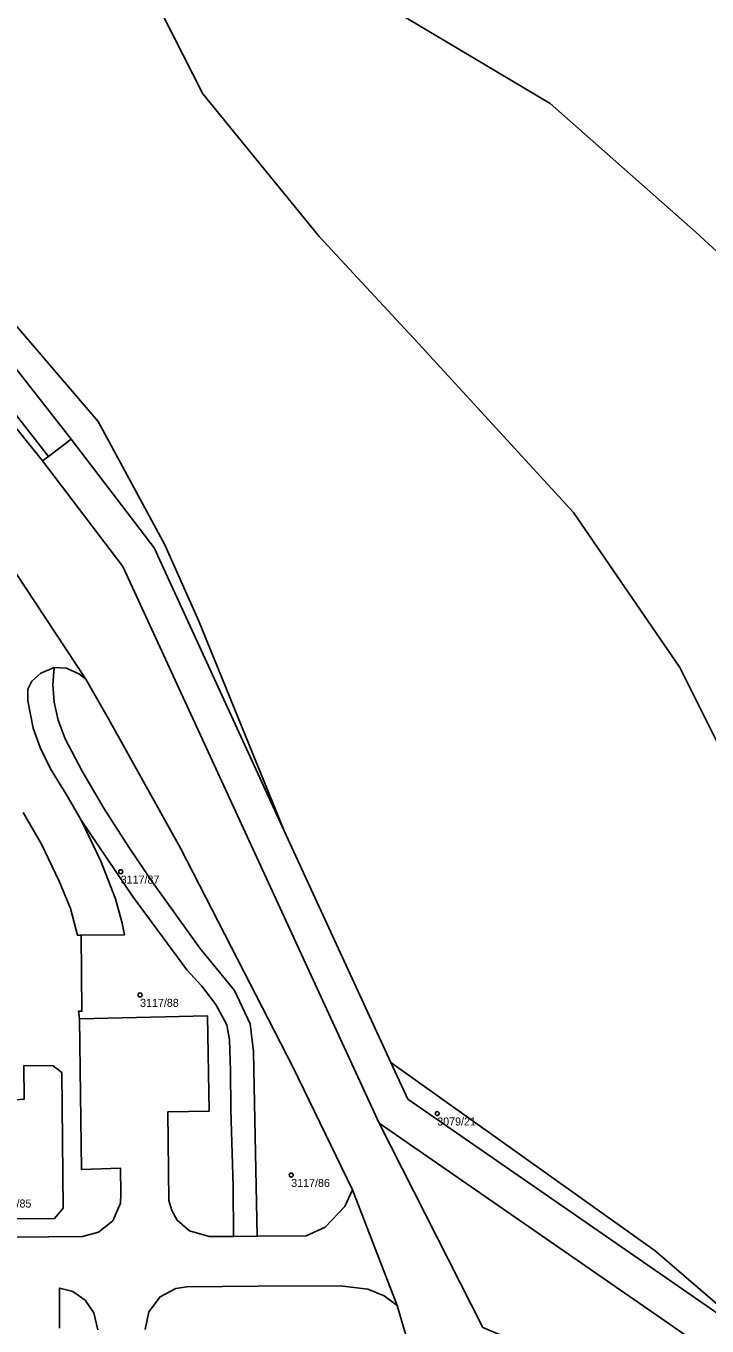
# Model space of a CAD drawing. Extents: x -878211 to -870363, y -1058464 to -1052522.
# Drawn here: x -873952.4 to -873867.2, y -1056850 to -1056687.6 of the extents above; entities that cross this region are included whole.
import ezdxf

# ---------------------------------------------------------------- set-up
doc = ezdxf.new("R2010")
doc.units = 0
doc.layers.add('Definiční body', color=7, linetype='Continuous')
doc.layers.add('Polygon parcely', color=7, linetype='Continuous')

msp = doc.modelspace()

# ---------------------------------------------------------------- linework, layer by layer
at = {"layer": 'Definiční body'}
for centre in [(-873940.52, -1056793.20994), (-873938.1, -1056808.60994), (-873900.96, -1056823.42994), (-873919.21, -1056831.10994)]:
    msp.add_circle(centre, 0.25, dxfattribs=at)
at = {"layer": 'Polygon parcely'}
for points in [[(-873895.24, -1056850.14), (-873908.21, -1056824.62), (-873940.24, -1056755.07), (-873950.29, -1056741.89), (-873967.11, -1056720.96), (-873969.65, -1056722.8), (-873973.32, -1056718.02), (-874002.89, -1056678.66), (-874011.69, -1056666.89), (-874009.12, -1056664.87), (-874011.97, -1056661.51), (-874024.62, -1056638.91), (-874042.06, -1056605.74), (-874043.43, -1056601.67), (-874041.78, -1056601.01), (-874055.1, -1056577.75), (-874058.74, -1056569.35), (-874056.05, -1056577), (-874084.77, -1056524.21), (-874108.38, -1056481.4), (-874117.36, -1056461.73), (-874136.62, -1056429.22), (-874154.14, -1056399.02)], [(-874089.4, -1056424.57), (-874093.72, -1056425.61), (-874091.26, -1056427.37), (-874086.97, -1056446.13), (-874080.24, -1056469.1), (-874069.52, -1056495.93), (-874059.02, -1056523.78), (-874058.03, -1056527.95), (-874058.67, -1056530.92), (-874056.84, -1056534.05), (-874035.88, -1056579.88), (-874041.25, -1056593.06), (-874019.42, -1056638.08), (-874011.45, -1056652.11), (-873975.84, -1056699.09), (-873943.35, -1056736.97), (-873935.01, -1056752.39), (-873930.75, -1056761.9), (-873920.07, -1056788.11), (-873906.75, -1056817.03), (-873873.73, -1056840.56), (-873864.45, -1056848.53)], [(-873865.47, -1056778.03), (-873870.65, -1056767.68), (-873883.94, -1056748.33), (-873902.83, -1056727.71), (-873915.7, -1056713.86), (-873930.25, -1056696.02), (-873947.87, -1056661.35), (-873950.3, -1056653.61), (-873943.93, -1056654.74), (-873941.71, -1056655.37), (-873929.52, -1056659.16), (-873917.8, -1056678.79), (-873886.86, -1056697.23), (-873868.64, -1056713.3), (-873863.39, -1056718.14)], [(-873863.39, -1056718.14), (-873868.64, -1056713.3), (-873886.86, -1056697.23), (-873917.8, -1056678.79), (-873929.52, -1056659.16), (-873941.71, -1056655.37), (-873943.93, -1056654.74), (-873950.3, -1056653.61), (-873947.87, -1056661.35), (-873930.25, -1056696.02), (-873915.7, -1056713.86), (-873902.83, -1056727.71), (-873883.94, -1056748.33), (-873870.65, -1056767.68), (-873865.47, -1056778.03)], [(-874014.31, -1056677.14), (-874004.71, -1056688.09), (-874002.11, -1056690.82), (-873996.61, -1056703.34), (-873986.17, -1056716.03), (-873981.92, -1056719.15), (-873979.44, -1056720.92), (-873977.85, -1056722.15), (-873956.98, -1056749.34), (-873956.1, -1056750.86), (-873953.68, -1056755.84), (-873944.9, -1056769.17), (-873942.05, -1056774.1), (-873933.03, -1056790.26), (-873924.36, -1056807.24), (-873919, -1056817.58), (-873911.57, -1056832.96), (-873905.95, -1056847.41), (-873904.55, -1056852.25)], [(-873952.7, -1056785.83), (-873950.43, -1056789.77), (-873948.21, -1056794.39), (-873946.81, -1056797.8), (-873945.93, -1056801.16), (-873945.46, -1056801.14), (-873940.06, -1056801.11), (-873940.35, -1056799.63), (-873941.19, -1056796.61), (-873943.02, -1056791.89), (-873944.39, -1056789.01), (-873945.48, -1056786.76), (-873947.2, -1056783.74), (-873949.28, -1056780.36), (-873950.6, -1056777.7), (-873951.47, -1056775.27), (-873952.14, -1056771.88), (-873952.11, -1056770.41), (-873951.63, -1056769.42), (-873950.52, -1056768.39), (-873948.84, -1056767.72), (-873947.3, -1056767.8), (-873945.68, -1056768.54), (-873944.9, -1056769.17), (-873953.68, -1056755.84)], [(-874017.86, -1056839.49), (-873945.29, -1056838.8), (-873943.29, -1056838.25), (-873941.52, -1056836.84), (-873940.56, -1056834.62), (-873940.49, -1056833.48), (-873940.54, -1056830.27), (-873945.43, -1056830.41), (-873945.66, -1056811.59), (-873945.81, -1056810.65), (-873945.36, -1056810.64), (-873945.46, -1056801.14), (-873945.93, -1056801.16), (-873946.81, -1056797.8), (-873948.21, -1056794.39), (-873950.43, -1056789.77), (-873952.7, -1056785.83)], [(-873937.46, -1056850.42), (-873936.99, -1056848.2), (-873935.61, -1056846.31), (-873933.62, -1056845.29), (-873932.26, -1056845.06), (-873923.35, -1056845.01), (-873913.1, -1056844.97), (-873909.65, -1056845.37), (-873907.61, -1056846.22), (-873905.95, -1056847.41), (-873911.57, -1056832.96), (-873912.51, -1056835.03), (-873914.96, -1056837.64), (-873917.33, -1056838.72), (-873923.48, -1056838.74), (-873926.43, -1056838.77), (-873929.45, -1056838.78), (-873931.94, -1056838.08), (-873933.46, -1056836.75), (-873934.15, -1056835.55), (-873934.49, -1056834.31), (-873934.63, -1056823.2), (-873929.47, -1056823.13), (-873929.68, -1056811.21), (-873945.66, -1056811.59), (-873945.43, -1056830.41), (-873940.54, -1056830.27), (-873940.49, -1056833.48), (-873940.56, -1056834.62), (-873941.52, -1056836.84), (-873943.29, -1056838.25), (-873945.29, -1056838.8), (-874017.86, -1056839.49)], [(-873952.63, -1056817.44), (-873948.95, -1056817.46), (-873947.9, -1056818.28), (-873947.7, -1056835.23), (-873948.81, -1056836.54), (-873973.12, -1056836.76)], [(-873943.39, -1056850.43), (-873943.87, -1056848.32), (-873944.97, -1056846.76), (-873946.49, -1056845.65), (-873948.19, -1056845.24), (-873948.18, -1056850.25)], [(-873948.18, -1056850.25), (-873948.19, -1056845.24), (-873946.49, -1056845.65), (-873944.97, -1056846.76), (-873943.87, -1056848.32), (-873943.39, -1056850.43)], [(-873904.55, -1056852.25), (-873905.95, -1056847.41), (-873907.61, -1056846.22), (-873909.65, -1056845.37), (-873913.1, -1056844.97), (-873923.35, -1056845.01), (-873932.26, -1056845.06), (-873933.62, -1056845.29), (-873935.61, -1056846.31), (-873936.99, -1056848.2), (-873937.46, -1056850.42)]]:
    msp.add_lwpolyline(points, dxfattribs=at)
for points in [[(-874058.74, -1056569.35), (-874055.1, -1056577.75), (-874041.78, -1056601.01), (-874035.4, -1056613.17), (-874011.89, -1056655.9), (-873946.72, -1056739.16), (-873936.35, -1056752.76), (-873920.07, -1056788.11), (-873930.75, -1056761.9), (-873935.01, -1056752.39), (-873943.35, -1056736.97), (-873975.84, -1056699.09), (-874011.45, -1056652.11), (-874019.42, -1056638.08), (-874041.25, -1056593.06), (-874035.88, -1056579.88), (-874056.84, -1056534.05), (-874058.67, -1056530.92), (-874073.61, -1056527.53), (-874066.94, -1056541.99)], [(-873949.55, -1056741.32), (-873946.72, -1056739.16), (-874011.89, -1056655.9), (-874035.4, -1056613.17), (-874024.62, -1056638.91), (-874011.97, -1056661.51), (-874009.12, -1056664.87), (-873993.83, -1056684.56), (-873974.58, -1056709.46), (-873966.18, -1056720.11)], [(-873967.11, -1056720.96), (-873950.29, -1056741.89), (-873949.55, -1056741.32), (-873966.18, -1056720.11)], [(-873604.63, -1056840.36), (-873616.81, -1056858.72), (-873698.72, -1056860.89), (-873766.2, -1056862.68), (-873840.53, -1056864.49), (-873842.61, -1056864.54), (-873904.62, -1056821.65), (-873906.75, -1056817.03), (-873920.07, -1056788.11), (-873936.35, -1056752.76), (-873946.72, -1056739.16), (-873949.55, -1056741.32), (-873950.29, -1056741.89), (-873940.24, -1056755.07), (-873908.21, -1056824.62), (-873843.96, -1056869.08), (-873693.74, -1056865.21), (-873616.51, -1056863.22), (-873608.69, -1056855.43), (-873599.24, -1056841.86)], [(-873930.4, -1056807.5), (-873928.63, -1056809.81), (-873927.26, -1056812.35), (-873926.94, -1056814.23), (-873926.81, -1056818.04), (-873926.74, -1056822.92), (-873926.46, -1056832.48), (-873926.43, -1056838.77), (-873923.48, -1056838.74), (-873923.87, -1056817.96), (-873923.93, -1056815.67), (-873924.36, -1056812.21), (-873926.3, -1056808.04), (-873930.63, -1056802.78), (-873936.53, -1056794.5), (-873939.52, -1056790.15), (-873942.64, -1056785.29), (-873945.32, -1056780.66), (-873947.47, -1056776.61), (-873948.34, -1056774.29), (-873948.85, -1056772.05), (-873948.99, -1056769.88), (-873948.84, -1056767.72), (-873950.52, -1056768.39), (-873951.63, -1056769.42), (-873952.11, -1056770.41), (-873952.14, -1056771.88), (-873951.47, -1056775.27), (-873950.6, -1056777.7), (-873949.28, -1056780.36), (-873947.2, -1056783.74), (-873945.48, -1056786.76), (-873939.06, -1056796.28), (-873932.26, -1056805.48)], [(-873942.64, -1056785.29), (-873939.52, -1056790.15), (-873936.53, -1056794.5), (-873930.63, -1056802.78), (-873926.3, -1056808.04), (-873924.36, -1056812.21), (-873923.93, -1056815.67), (-873923.87, -1056817.96), (-873923.48, -1056838.74), (-873917.33, -1056838.72), (-873914.96, -1056837.64), (-873912.51, -1056835.03), (-873911.57, -1056832.96), (-873919, -1056817.58), (-873924.36, -1056807.24), (-873933.03, -1056790.26), (-873942.05, -1056774.1), (-873944.9, -1056769.17), (-873945.68, -1056768.54), (-873947.3, -1056767.8), (-873948.84, -1056767.72), (-873948.99, -1056769.88), (-873948.85, -1056772.05), (-873948.34, -1056774.29), (-873947.47, -1056776.61), (-873945.32, -1056780.66)], [(-873945.48, -1056786.76), (-873944.39, -1056789.01), (-873943.02, -1056791.89), (-873941.19, -1056796.61), (-873940.35, -1056799.63), (-873940.06, -1056801.11), (-873945.46, -1056801.14), (-873945.36, -1056810.64), (-873945.81, -1056810.65), (-873945.66, -1056811.59), (-873929.68, -1056811.21), (-873929.47, -1056823.13), (-873934.63, -1056823.2), (-873934.49, -1056834.31), (-873934.15, -1056835.55), (-873933.46, -1056836.75), (-873931.94, -1056838.08), (-873929.45, -1056838.78), (-873926.43, -1056838.77), (-873926.46, -1056832.48), (-873926.74, -1056822.92), (-873926.81, -1056818.04), (-873926.94, -1056814.23), (-873927.26, -1056812.35), (-873928.63, -1056809.81), (-873930.4, -1056807.5), (-873932.26, -1056805.48), (-873939.06, -1056796.28)], [(-873952.63, -1056817.44), (-873952.58, -1056821.63), (-873953.72, -1056821.7), (-873953.69, -1056825.11), (-873953.68, -1056826.31), (-873964.99, -1056826.35), (-873964.95, -1056830.97), (-873969.77, -1056831.1), (-873969.76, -1056832.26), (-873973.59, -1056832.27), (-873973.66, -1056834.77), (-873973.62, -1056835.75), (-873973.12, -1056836.76), (-873948.81, -1056836.54), (-873947.7, -1056835.23), (-873947.9, -1056818.28), (-873948.95, -1056817.46)], [(-873855.78, -1056855.25), (-873864.45, -1056848.53), (-873873.73, -1056840.56), (-873906.75, -1056817.03), (-873904.62, -1056821.65), (-873842.61, -1056864.54), (-873840.53, -1056864.49)], [(-873872.76, -1056859.6), (-873856.69, -1056867.17), (-873849.21, -1056874.21), (-873847.06, -1056896.27), (-873844.64, -1056897.18), (-873805.03, -1056873.43), (-873843.96, -1056869.08), (-873908.21, -1056824.62), (-873895.24, -1056850.14)]]:
    msp.add_lwpolyline(points, close=True, dxfattribs=at)

# ---------------------------------------------------------------- texts
at = {"layer": 'Definiční body'}
for s, p in [('3117/87', (-873940.52, -1056794.699)), ('3117/88', (-873938.1, -1056810.099)), ('3079/21', (-873900.96, -1056824.919)), ('3117/86', (-873919.21, -1056832.599)), ('3117/85', (-873956.52, -1056835.169))]:
    msp.add_text(s, height=0.999996, dxfattribs=at).set_placement(p)

doc.saveas('drawing.dxf')
